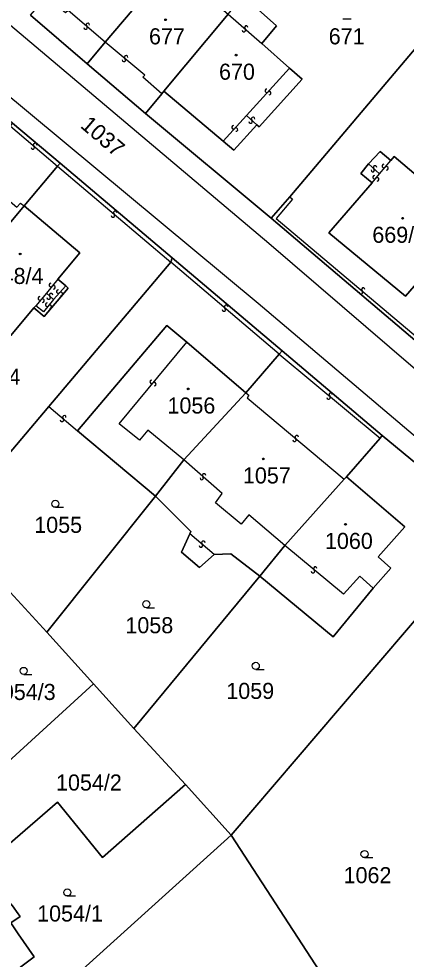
# Model space of a CAD drawing. Extents: x -600309 to -598967, y -1161267 to -1160292.
# Drawn here: x -599610.7 to -599569.8, y -1160522 to -1160422.7 of the extents above; entities that cross this region are included whole.
import ezdxf

# ---------------------------------------------------------------- set-up
doc = ezdxf.new("R2010")
doc.units = 0
for name, color, linetype in [('Level 1', 7, 'Continuous'), ('Level 13', 7, 'Continuous'), ('Level 3', 7, 'Continuous'), ('Level 4', 7, 'Continuous'), ('Level 5', 7, 'Continuous'), ('Level 60', 7, 'Continuous')]:
    doc.layers.add(name, color=color, linetype=linetype)

msp = doc.modelspace()

# ---------------------------------------------------------------- linework, layer by layer
at = {"layer": 'Level 1'}
for points in [[(-599601.6, -1160425.13), (-599594.64, -1160416.98)], [(-599585.02, -1160425.28), (-599583.49, -1160423.41), (-599587, -1160420.23)], [(-599603.49, -1160427.42), (-599609.49, -1160422.27)], [(-599595.38, -1160430.3), (-599588.61, -1160422.17)], [(-599603.49, -1160427.42), (-599601.6, -1160425.13)], [(-599585.02, -1160425.28), (-599582.1, -1160427.9)], [(-599582.09, -1160441.47), (-599568.33, -1160425.25)], [(-599597.32, -1160432.69), (-599603.49, -1160427.42)], [(-599582.1, -1160427.9), (-599580.77, -1160429.05), (-599585.31, -1160434.09), (-599585.55, -1160433.88)], [(-599595.59, -1160430.61), (-599595.38, -1160430.3)], [(-599589.13, -1160435.6), (-599595.38, -1160430.3)], [(-599597.32, -1160432.69), (-599595.59, -1160430.61)], [(-599584.06, -1160443.74), (-599597.32, -1160432.69)], [(-599611.39, -1160433.69), (-599606.36, -1160437.91)], [(-599585.55, -1160433.88), (-599587.99, -1160436.56), (-599589.13, -1160435.6)], [(-599573.37, -1160439.99), (-599577.94, -1160445.3), (-599569.85, -1160451.97), (-599562.97, -1160444.05), (-599571.03, -1160437.23), (-599571.4, -1160437.65)], [(-599573.76, -1160438), (-599572.51, -1160436.68), (-599571.4, -1160437.65)], [(-599606.64, -1160438.25), (-599610.15, -1160442.45)], [(-599606.36, -1160437.91), (-599606.64, -1160438.25)], [(-599606.36, -1160437.91), (-599594.53, -1160447.92)], [(-599573.37, -1160439.99), (-599574.56, -1160439.01), (-599573.76, -1160438)], [(-599610.15, -1160442.45), (-599616.77, -1160450.35)], [(-599610.15, -1160442.45), (-599604.26, -1160447.41), (-599606.59, -1160450.19)], [(-599584.06, -1160443.74), (-599582.09, -1160441.47)], [(-599565.59, -1160459.41), (-599584.06, -1160443.74)], [(-599594.67, -1160448.38), (-599607.55, -1160463.65)], [(-599594.53, -1160447.92), (-599594.67, -1160448.38)], [(-599594.53, -1160447.92), (-599582.88, -1160457.77)], [(-599609.15, -1160453.21), (-599611.56, -1160456.12), (-599614.28, -1160453.91), (-599613.59, -1160453.02), (-599616.77, -1160450.35)], [(-599606.59, -1160450.19), (-599605.77, -1160450.88)], [(-599605.77, -1160450.88), (-599605.5, -1160451.12), (-599608.05, -1160454.11), (-599609.15, -1160453.21)], [(-599592.95, -1160456.85), (-599595.07, -1160455.07), (-599604.53, -1160466.2)], [(-599586.71, -1160462.21), (-599592.95, -1160456.85)], [(-599583.19, -1160458.11), (-599586.71, -1160462.21)], [(-599582.88, -1160457.77), (-599583.19, -1160458.11)], [(-599582.88, -1160457.77), (-599572.3, -1160466.71)], [(-599586.71, -1160462.21), (-599593.27, -1160469.29)], [(-599607.55, -1160463.65), (-599618.22, -1160476.23)], [(-599604.53, -1160466.2), (-599596.29, -1160473.12)], [(-599572.54, -1160466.98), (-599576.1, -1160471.06)], [(-599572.3, -1160466.71), (-599572.54, -1160466.98)], [(-599572.3, -1160466.71), (-599560.61, -1160476.37)], [(-599593.27, -1160469.29), (-599596.29, -1160473.12)], [(-599576.1, -1160471.06), (-599576.33, -1160471.33)], [(-599573.28, -1160482.83), (-599571.4, -1160480.71), (-599572.73, -1160479.52), (-599569.92, -1160476.34), (-599576.1, -1160471.06)], [(-599576.33, -1160471.33), (-599582.6, -1160478.32)], [(-599596.29, -1160473.12), (-599607.77, -1160487.48)], [(-599592.63, -1160477.08), (-599592.53, -1160476.86), (-599596.29, -1160473.12)], [(-599592.63, -1160477.08), (-599593.52, -1160479.02), (-599591.64, -1160480.64), (-599590.06, -1160479.29)], [(-599560.61, -1160476.37), (-599560.81, -1160476.82), (-599588.27, -1160508.93)], [(-599582.6, -1160478.32), (-599585.24, -1160481.57)], [(-599585.24, -1160481.57), (-599588.3, -1160479.22), (-599590.06, -1160479.29)], [(-599585.24, -1160481.57), (-599598.55, -1160497.66)], [(-599585.24, -1160481.57), (-599577.48, -1160487.98), (-599573.28, -1160482.83)], [(-599612.42, -1160482.41), (-599607.77, -1160487.48)], [(-599607.77, -1160487.48), (-599602.82, -1160492.96)], [(-599618.85, -1160507.56), (-599602.82, -1160492.96)], [(-599602.82, -1160492.96), (-599598.55, -1160497.66)], [(-599598.55, -1160497.66), (-599593.11, -1160503.57)], [(-599616.14, -1160513.64), (-599606.65, -1160505.46), (-599601.88, -1160511.3), (-599593.11, -1160503.57)], [(-599593.11, -1160503.57), (-599588.27, -1160508.93)], [(-599588.27, -1160508.93), (-599610.55, -1160529.05)], [(-599578.46, -1160524.05), (-599588.27, -1160508.93)], [(-599610.78, -1160517.25), (-599610.59, -1160517.52), (-599611.58, -1160518.21)], [(-599610.78, -1160519.36), (-599609.09, -1160521.78), (-599614.85, -1160526.08), (-599616.56, -1160523.68)]]:
    msp.add_lwpolyline(points, dxfattribs=at)
at = {"layer": 'Level 13'}
for centre, start, end in [((-599603.671, -1160423.599), 176.78351, 48.88151), ((-599603.43, -1160423.321), 356.56905, 229.15905), ((-599586.688, -1160423.592), 356.47051, 228.5685), ((-599586.931, -1160423.869), 176.25605, 48.84605), ((-599599.619, -1160427.021), 177.64777, 49.74576), ((-599599.382, -1160426.739), 357.43331, 230.02331), ((-599584.515, -1160430.275), 84.73635, 317.32635), ((-599584.245, -1160430.526), 264.9508, 137.0488), ((-599586.223, -1160433.527), 175.42877, 48.01877), ((-599585.976, -1160433.253), 355.64322, 227.74122), ((-599588.035, -1160434.125), 84.81101, 317.40101), ((-599587.765, -1160434.375), 265.02547, 137.12346), ((-599609.25, -1160436.28), 176.81379, 49.40379), ((-599609.009, -1160436.001), 357.02824, 229.12624), ((-599573.055, -1160438.384), 355.22221, 227.32021), ((-599572.139, -1160438.229), 86.77144, 318.86944), ((-599571.861, -1160438.47), 266.55698, 139.14698), ((-599573.304, -1160438.656), 175.00775, 47.59775), ((-599573.122, -1160439.402), 88.05015, 320.14815), ((-599572.838, -1160439.637), 267.83569, 140.42569), ((-599600.78, -1160443.46), 176.91763, 49.50763), ((-599600.54, -1160443.18), 357.13208, 229.23008), ((-599607.341, -1160450.801), 87.27559, 319.86559), ((-599607.06, -1160451.04), 267.49005, 139.58804), ((-599606.557, -1160451.487), 85.47606, 318.06606), ((-599574.32, -1160451.28), 357.24558, 229.34357), ((-599608.502, -1160452.212), 87.73048, 320.32048), ((-599608.219, -1160452.448), 267.94493, 140.04293), ((-599607.566, -1160452.134), 174.16081, 46.75081), ((-599607.313, -1160451.866), 354.37527, 226.47326), ((-599606.283, -1160451.734), 265.69051, 137.78851), ((-599574.559, -1160451.56), 177.03112, 49.62112), ((-599607.723, -1160452.875), 88.55268, 321.14268), ((-599607.437, -1160453.106), 268.76713, 140.86513), ((-599589.051, -1160453.39), 177.08943, 49.18742), ((-599588.81, -1160453.11), 356.87497, 229.46497), ((-599596.681, -1160461.041), 87.54753, 319.64553), ((-599596.399, -1160461.278), 267.33308, 139.92308), ((-599577.741, -1160462.399), 357.58304, 229.68104), ((-599577.978, -1160462.681), 177.36859, 49.95859), ((-599606.159, -1160465.06), 176.98151, 49.57151), ((-599605.92, -1160464.78), 357.19596, 229.29396), ((-599581.579, -1160467.16), 177.15553, 49.74553), ((-599581.34, -1160466.88), 357.36999, 229.46799), ((-599591.383, -1160471.197), 176.07628, 48.17428), ((-599591.138, -1160470.922), 355.86182, 228.45182), ((-599591.462, -1160478.319), 176.67977, 48.77776), ((-599591.219, -1160478.041), 356.46531, 229.05531), ((-599579.629, -1160481.041), 177.56716, 49.66516), ((-599579.392, -1160480.759), 357.35271, 229.94271)]:
    msp.add_arc(centre, 0.184, start, end, dxfattribs=at)
at = {"layer": 'Level 3'}
for points in [[(-599698.81, -1160347.45), (-599698.8, -1160347.76), (-599698.67, -1160348.55), (-599698.38, -1160349.34), (-599697.65, -1160350.63), (-599669.96, -1160374.11), (-599645.48, -1160394.78), (-599613.44, -1160421.83), (-599584.31, -1160446.38), (-599566.3, -1160461.83), (-599522.39, -1160498.3), (-599521.56, -1160498.85), (-599520.6, -1160499.11), (-599519.58, -1160499.15), (-599518.68, -1160498.85), (-599517.76, -1160498.26)], [(-599693.63, -1160364.77), (-599691.54, -1160363.79), (-599665.58, -1160385.22), (-599640.62, -1160406.59), (-599616.44, -1160426.96), (-599585.44, -1160452.72), (-599523.33, -1160505.29), (-599522.05, -1160506.67), (-599520.59, -1160509.01), (-599519.78, -1160511.04), (-599519.42, -1160513.49)], [(-599601.6, -1160425.13), (-599605.51, -1160421.78), (-599605.8, -1160422.04), (-599607.81, -1160420.3)], [(-599588.61, -1160422.17), (-599585.02, -1160425.28)], [(-599595.59, -1160430.61), (-599597.61, -1160428.82), (-599597.4, -1160428.62), (-599601.6, -1160425.13)], [(-599582.1, -1160427.9), (-599586.66, -1160432.89)], [(-599586.66, -1160432.89), (-599589.13, -1160435.6)], [(-599586.66, -1160432.89), (-599585.55, -1160433.88)], [(-599611.62, -1160434.02), (-599606.64, -1160438.25)], [(-599606.64, -1160438.25), (-599594.67, -1160448.38)], [(-599573.76, -1160438), (-599572.6, -1160439.05)], [(-599572.6, -1160439.05), (-599571.4, -1160437.65)], [(-599573.37, -1160439.99), (-599572.6, -1160439.05)], [(-599614.05, -1160439.96), (-599610.92, -1160442.56), (-599610.53, -1160442.14), (-599610.15, -1160442.45)], [(-599582.09, -1160441.47), (-599581.79, -1160441.72), (-599583.51, -1160443.78), (-599565.37, -1160459.07)], [(-599583.19, -1160458.11), (-599594.67, -1160448.38)], [(-599606.59, -1160450.19), (-599607.81, -1160451.65)], [(-599605.77, -1160450.88), (-599607.07, -1160452.34)], [(-599607.81, -1160451.65), (-599608.92, -1160453)], [(-599607.07, -1160452.34), (-599608.1, -1160453.63), (-599608.92, -1160453)], [(-599607.81, -1160451.65), (-599607.07, -1160452.34)], [(-599608.92, -1160453), (-599609.15, -1160453.21)], [(-599593.27, -1160469.29), (-599597.07, -1160466.13), (-599597.97, -1160467.2), (-599600.13, -1160465.46), (-599592.95, -1160456.85)], [(-599583.19, -1160458.11), (-599572.54, -1160466.98)], [(-599586.71, -1160462.21), (-599586.4, -1160462.45), (-599586.59, -1160462.72), (-599576.33, -1160471.33)], [(-599607.55, -1160463.65), (-599604.53, -1160466.2)], [(-599582.6, -1160478.32), (-599586.41, -1160475.1), (-599587.22, -1160476.06), (-599589.93, -1160473.83), (-599589.24, -1160472.83), (-599593.27, -1160469.29)], [(-599590.06, -1160479.29), (-599592.63, -1160477.08)], [(-599573.28, -1160482.83), (-599574.69, -1160481.58), (-599576.42, -1160483.47), (-599582.6, -1160478.32)]]:
    msp.add_lwpolyline(points, dxfattribs=at)
at = {"layer": 'Level 5'}
for p, q in [((-599576.48, -1160422.67), (-599575.605, -1160422.67)), ((-599606.86, -1160474.29), (-599605.985, -1160474.29)), ((-599597.24, -1160484.9), (-599596.365, -1160484.9)), ((-599610.21, -1160491.95), (-599609.335, -1160491.95)), ((-599585.68, -1160491.42), (-599584.805, -1160491.42)), ((-599574.18, -1160511.31), (-599573.305, -1160511.31)), ((-599605.6, -1160515.36), (-599604.725, -1160515.36))]:
    msp.add_line(p, q, dxfattribs=at)
for centre, radius in [((-599595.21, -1160422.77), 0.09), ((-599595.21, -1160422.77), 0.0521), ((-599587.75, -1160426.51), 0.09), ((-599587.75, -1160426.51), 0.0521), ((-599570.15, -1160443.74), 0.09), ((-599570.15, -1160443.74), 0.0521), ((-599610.58, -1160447.52), 0.09), ((-599610.58, -1160447.52), 0.0521), ((-599592.82, -1160461.78), 0.09), ((-599592.82, -1160461.78), 0.0521), ((-599584.88, -1160469.17), 0.09), ((-599584.88, -1160469.17), 0.0521), ((-599606.86, -1160473.915), 0.375), ((-599576.19, -1160476.09), 0.09), ((-599576.19, -1160476.09), 0.0521), ((-599597.24, -1160484.525), 0.375), ((-599585.68, -1160491.045), 0.375), ((-599610.21, -1160491.575), 0.375), ((-599574.18, -1160510.935), 0.375), ((-599605.6, -1160514.985), 0.375)]:
    msp.add_circle(centre, radius, dxfattribs=at)
at = {"layer": 'Level 60'}
for points in [[(-599564.67, -1160420.81), (-599568.33, -1160425.25), (-599582.09, -1160441.47), (-599584.06, -1160443.74), (-599597.32, -1160432.69), (-599595.59, -1160430.61), (-599595.38, -1160430.3), (-599589.13, -1160435.6), (-599587.99, -1160436.56), (-599585.55, -1160433.88), (-599585.31, -1160434.09), (-599580.77, -1160429.05), (-599582.1, -1160427.9), (-599585.02, -1160425.28), (-599583.49, -1160423.41), (-599587, -1160420.23), (-599577.87, -1160409.94)], [(-599601.6, -1160425.13), (-599603.49, -1160427.42), (-599609.49, -1160422.27), (-599607.81, -1160420.3), (-599607.59, -1160420.1), (-599600.57, -1160412.14), (-599594.64, -1160416.98)], [(-599588.61, -1160422.17), (-599595.38, -1160430.3), (-599595.59, -1160430.61), (-599597.32, -1160432.69), (-599603.49, -1160427.42), (-599601.6, -1160425.13), (-599594.64, -1160416.98)], [(-599583.49, -1160423.41), (-599585.02, -1160425.28), (-599582.1, -1160427.9), (-599580.77, -1160429.05), (-599585.31, -1160434.09), (-599585.55, -1160433.88), (-599587.99, -1160436.56), (-599589.13, -1160435.6), (-599595.38, -1160430.3), (-599588.61, -1160422.17), (-599587, -1160420.23)], [(-599565.37, -1160459.07), (-599565.59, -1160459.41), (-599584.06, -1160443.74), (-599582.09, -1160441.47), (-599568.33, -1160425.25), (-599551.77, -1160439.05), (-599549.97, -1160440.59), (-599551.78, -1160442.76)], [(-599611.62, -1160434.02), (-599611.39, -1160433.69), (-599606.36, -1160437.91), (-599606.64, -1160438.25), (-599610.15, -1160442.45), (-599616.77, -1160450.35), (-599620.33, -1160454.59), (-599625.41, -1160450.34), (-599615.57, -1160438.69), (-599614.83, -1160437.8)], [(-599573.37, -1160439.99), (-599577.94, -1160445.3), (-599569.85, -1160451.97), (-599562.97, -1160444.05), (-599571.03, -1160437.23), (-599571.4, -1160437.65), (-599572.51, -1160436.68), (-599573.76, -1160438), (-599574.56, -1160439.01)], [(-599577.94, -1160445.3), (-599573.37, -1160439.99), (-599574.56, -1160439.01), (-599573.76, -1160438), (-599572.51, -1160436.68), (-599571.4, -1160437.65), (-599571.03, -1160437.23), (-599562.97, -1160444.05), (-599569.85, -1160451.97)], [(-599606.64, -1160438.25), (-599606.36, -1160437.91), (-599594.53, -1160447.92), (-599594.67, -1160448.38), (-599607.55, -1160463.65), (-599618.22, -1160476.23), (-599624.22, -1160471.08), (-599617.64, -1160463.35), (-599623.53, -1160458.41), (-599620.33, -1160454.59), (-599616.77, -1160450.35), (-599613.59, -1160453.02), (-599614.28, -1160453.91), (-599611.56, -1160456.12), (-599609.15, -1160453.21), (-599608.05, -1160454.11), (-599605.5, -1160451.12), (-599605.77, -1160450.88), (-599606.59, -1160450.19), (-599604.26, -1160447.41), (-599610.15, -1160442.45)], [(-599616.77, -1160450.35), (-599610.15, -1160442.45), (-599604.26, -1160447.41), (-599606.59, -1160450.19), (-599605.77, -1160450.88), (-599605.5, -1160451.12), (-599608.05, -1160454.11), (-599609.15, -1160453.21), (-599611.56, -1160456.12), (-599614.28, -1160453.91), (-599613.59, -1160453.02)], [(-599594.67, -1160448.38), (-599594.53, -1160447.92), (-599582.88, -1160457.77), (-599583.19, -1160458.11), (-599586.71, -1160462.21), (-599592.95, -1160456.85), (-599595.07, -1160455.07), (-599604.53, -1160466.2), (-599596.29, -1160473.12), (-599607.77, -1160487.48), (-599612.42, -1160482.41), (-599618.22, -1160476.23), (-599607.55, -1160463.65)], [(-599595.07, -1160455.07), (-599592.95, -1160456.85), (-599586.71, -1160462.21), (-599593.27, -1160469.29), (-599596.29, -1160473.12), (-599604.53, -1160466.2)], [(-599583.19, -1160458.11), (-599582.88, -1160457.77), (-599572.3, -1160466.71), (-599572.54, -1160466.98), (-599576.1, -1160471.06), (-599576.33, -1160471.33), (-599582.6, -1160478.32), (-599585.24, -1160481.57), (-599588.3, -1160479.22), (-599590.06, -1160479.29), (-599591.64, -1160480.64), (-599593.52, -1160479.02), (-599592.63, -1160477.08), (-599592.53, -1160476.86), (-599596.29, -1160473.12), (-599593.27, -1160469.29), (-599586.71, -1160462.21)], [(-599588.27, -1160508.93), (-599593.11, -1160503.57), (-599598.55, -1160497.66), (-599585.24, -1160481.57), (-599577.48, -1160487.98), (-599573.28, -1160482.83), (-599571.4, -1160480.71), (-599572.73, -1160479.52), (-599569.92, -1160476.34), (-599576.1, -1160471.06), (-599572.54, -1160466.98), (-599572.3, -1160466.71), (-599560.61, -1160476.37), (-599560.81, -1160476.82)], [(-599576.33, -1160471.33), (-599576.1, -1160471.06), (-599569.92, -1160476.34), (-599572.73, -1160479.52), (-599571.4, -1160480.71), (-599573.28, -1160482.83), (-599577.48, -1160487.98), (-599585.24, -1160481.57), (-599582.6, -1160478.32)], [(-599598.55, -1160497.66), (-599602.82, -1160492.96), (-599607.77, -1160487.48), (-599596.29, -1160473.12), (-599592.53, -1160476.86), (-599592.63, -1160477.08), (-599593.52, -1160479.02), (-599591.64, -1160480.64), (-599590.06, -1160479.29), (-599588.3, -1160479.22), (-599585.24, -1160481.57)], [(-599560.81, -1160476.82), (-599560.61, -1160476.37), (-599530.73, -1160501.52), (-599532.56, -1160520.91), (-599539.69, -1160525.49), (-599550.99, -1160533.3), (-599566.17, -1160543.34), (-599575.98, -1160527.95), (-599578.46, -1160524.05), (-599588.27, -1160508.93)], [(-599621.59, -1160505.89), (-599623.62, -1160503), (-599622.54, -1160502.12), (-599615.16, -1160495.23), (-599619.96, -1160489.74), (-599612.42, -1160482.41), (-599607.77, -1160487.48), (-599602.82, -1160492.96), (-599618.85, -1160507.56), (-599619.35, -1160506.82), (-599618.37, -1160506.05), (-599618.58, -1160505.74), (-599619.2, -1160504.86), (-599619.37, -1160504.61), (-599620.34, -1160505.38), (-599620.48, -1160505.18)], [(-599618.3, -1160508.36), (-599618.85, -1160507.56), (-599602.82, -1160492.96), (-599598.55, -1160497.66), (-599593.11, -1160503.57), (-599601.88, -1160511.3), (-599606.65, -1160505.46), (-599616.14, -1160513.64), (-599617.94, -1160510.98), (-599617, -1160510.25), (-599617.25, -1160509.88), (-599616.2, -1160509.16), (-599616.37, -1160508.91), (-599617.03, -1160507.97), (-599617.26, -1160507.64)], [(-599614.78, -1160532.87), (-599610.55, -1160529.05), (-599588.27, -1160508.93), (-599578.46, -1160524.05), (-599575.98, -1160527.95), (-599566.17, -1160543.34), (-599574.29, -1160548.04), (-599586.78, -1160554.61), (-599599.13, -1160560.63), (-599607.08, -1160564), (-599608, -1160563.9), (-599611.73, -1160562.11), (-599612.45, -1160560.82), (-599613.94, -1160555.25), (-599615.61, -1160550.04), (-599618.07, -1160543.66), (-599620.46, -1160538.16), (-599620.03, -1160537.71)], [(-599616.14, -1160513.64), (-599613.52, -1160517.31), (-599612.64, -1160516.7), (-599612.53, -1160516.86), (-599611.56, -1160516.18), (-599611.4, -1160516.4), (-599610.78, -1160517.25), (-599610.59, -1160517.52), (-599611.58, -1160518.21), (-599610.78, -1160519.36), (-599609.09, -1160521.78), (-599614.85, -1160526.08), (-599616.56, -1160523.68), (-599619.87, -1160526.19), (-599624.52, -1160519.75)]]:
    msp.add_lwpolyline(points, close=True, dxfattribs=at)
for points in [[(-599609.49, -1160422.27), (-599603.49, -1160427.42), (-599597.32, -1160432.69), (-599584.06, -1160443.74), (-599565.59, -1160459.41), (-599563.44, -1160461.21), (-599560.14, -1160463.97), (-599547.94, -1160474.17), (-599538.33, -1160482.21), (-599521.48, -1160496.3), (-599518.1, -1160494.6), (-599517.76, -1160498.26), (-599516.51, -1160511.65), (-599519.42, -1160513.49), (-599532.56, -1160520.91), (-599530.73, -1160501.52), (-599560.61, -1160476.37), (-599572.3, -1160466.71), (-599582.88, -1160457.77), (-599594.53, -1160447.92), (-599606.36, -1160437.91), (-599611.39, -1160433.69), (-599616.41, -1160429.5), (-599627.82, -1160419.8)], [(-599614.85, -1160526.08), (-599609.09, -1160521.78), (-599610.78, -1160519.36), (-599611.58, -1160518.21), (-599610.59, -1160517.52), (-599610.78, -1160517.25), (-599611.4, -1160516.4), (-599611.56, -1160516.18), (-599612.53, -1160516.86), (-599612.64, -1160516.7), (-599613.52, -1160517.31), (-599616.14, -1160513.64), (-599606.65, -1160505.46), (-599601.88, -1160511.3), (-599593.11, -1160503.57), (-599588.27, -1160508.93), (-599610.55, -1160529.05)]]:
    msp.add_lwpolyline(points, dxfattribs=at)

# ---------------------------------------------------------------- texts
at = {"layer": 'Level 4'}
for s, p in [('677', (-599596.963, -1160425.37)), ('671', (-599577.962, -1160425.37)), ('670', (-599589.562, -1160429.11)), ('669/3', (-599573.356, -1160446.34)), ('1048/4', (-599615.068, -1160450.69)), ('1049/4', (-599617.504, -1160461.34)), ('1056', (-599595.01, -1160464.38)), ('1057', (-599587.035, -1160471.77)), ('1055', (-599609.092, -1160476.99)), ('1060', (-599578.363, -1160478.69)), ('1058', (-599599.458, -1160487.6)), ('1054/3', (-599613.782, -1160494.65)), ('1059', (-599588.79, -1160494.54)), ('1054/2', (-599606.79, -1160504.22)), ('1062', (-599576.394, -1160514.01)), ('1054/1', (-599608.788, -1160518.06))]:
    msp.add_text(s, height=1.7, dxfattribs=at).set_placement(p)
msp.add_text('1037', height=1.7, rotation=319.5, dxfattribs=at).set_placement((-599604.31, -1160434.082))

doc.saveas('drawing.dxf')
